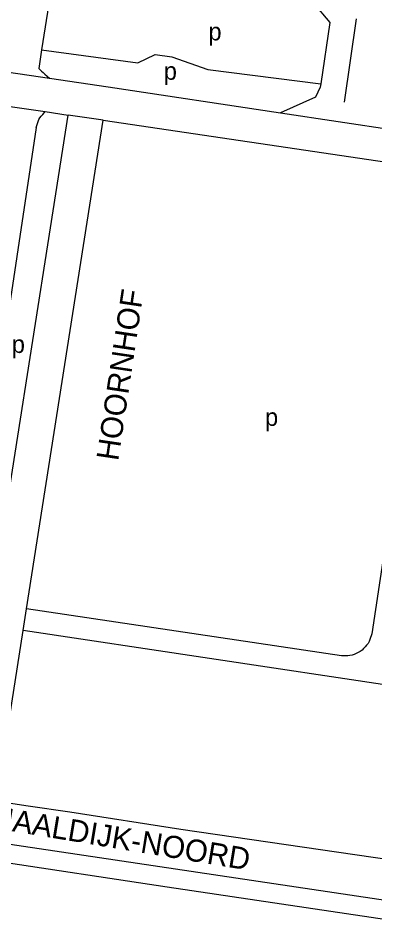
# Model space of a CAD drawing. Extents: x 163012 to 165277, y 382513 to 383987.
# Drawn here: x 164384.6 to 164465.3, y 382676.6 to 382881.6 of the extents above; entities that cross this region are included whole.
import ezdxf

# ---------------------------------------------------------------- set-up
doc = ezdxf.new("R2010")
doc.units = 0
for name, color, linetype in [('BLT_Basislijn', 7, 'Continuous'), ('BLT_Centroide', 7, 'Continuous'), ('BLT_Plantopo', 7, 'Continuous'), ('BLT_Straatnaam', 7, 'Continuous'), ('BLT_Vlakafsluiter', 7, 'Continuous')]:
    doc.layers.add(name, color=color, linetype=linetype)

msp = doc.modelspace()

# ---------------------------------------------------------------- linework, layer by layer
at = {"layer": 'BLT_Basislijn'}
for p, q in [((164392.25, 382889.36), (164389.95, 382874.34)), ((164458.44, 382862.52), (164461.2, 382881.36)), ((164389.95, 382874.34), (164389.32, 382870.16)), ((164391.7, 382867.95), (164404.97, 382865.96)), ((164404.97, 382865.96), (164444, 382860.1)), ((164382.84, 382861.53), (164390.75, 382860.37)), ((164378.59, 382748.98), (164395.93, 382859.55)), ((164403.85, 382858.43), (164395.93, 382859.55)), ((164388.68, 382856.77), (164373.54, 382755.8)), ((164386.5, 382747.79), (164403.85, 382858.43)), ((164403.85, 382858.43), (164478.77, 382847.33)), ((164385.73, 382742.85), (164386.5, 382747.79)), ((164386.9, 382703.1), (164379.66, 382704.17)), ((164396.29, 382701.71), (164386.9, 382703.1)), ((164472.71, 382676.64), (164418.34, 382684.73))]:
    msp.add_line(p, q, dxfattribs=at)
for points in [[(164444.48, 382885.94), (164451.46, 382884.91), (164455.16, 382880.56), (164453.07, 382866.68)], [(164389.95, 382874.34), (164411.69, 382871.44), (164415.6, 382873.28), (164419.4, 382872.82), (164427.52, 382869.94), (164453.07, 382866.68)], [(164389.32, 382870.16), (164389.5, 382869.91), (164389.89, 382869.57), (164390.27, 382869.23), (164390.65, 382868.88), (164391.7, 382867.95)], [(164453.07, 382866.68), (164452.95, 382865.89), (164451.89, 382863.65), (164444, 382860.1)], [(164388.68, 382856.77), (164388.84, 382857.22), (164389, 382857.66), (164389.15, 382858.11), (164389.31, 382858.56), (164389.51, 382858.99), (164389.86, 382859.37), (164390.2, 382859.75), (164390.75, 382860.37)], [(164390.75, 382860.37), (164395.93, 382859.55)], [(164379.66, 382704.17), (164385.73, 382742.85)], [(164187.08, 382723.68), (164473.3, 382680.95)], [(164476.83, 382689.72), (164421.44, 382697.77), (164396.29, 382701.71)], [(164418.34, 382684.73), (164378.41, 382690.74), (164338.48, 382696.76)]]:
    msp.add_lwpolyline(points, dxfattribs=at)
at = {"layer": 'BLT_Plantopo'}
for p, q in [((164479.77, 382843.11), (164464.62, 382742.14)), ((164457.8, 382737.1), (164386.5, 382747.79)), ((164486.46, 382727.74), (164385.73, 382742.85))]:
    msp.add_line(p, q, dxfattribs=at)
msp.add_lwpolyline([(164464.62, 382742.14), (164464.47, 382741.69), (164464.31, 382741.25), (164464.15, 382740.8), (164464, 382740.35), (164463.79, 382739.92), (164463.45, 382739.54), (164463.11, 382739.16), (164462.77, 382738.78), (164462.43, 382738.4), (164462.02, 382738.1), (164461.56, 382737.88), (164461.09, 382737.67), (164460.63, 382737.45), (164460.16, 382737.24), (164459.69, 382737.17), (164459.22, 382737.15), (164458.75, 382737.13), (164458.27, 382737.12), (164457.8, 382737.1)], dxfattribs=at)
at = {"layer": 'BLT_Vlakafsluiter'}
for p, q in [((164377.98, 382870), (164391.7, 382867.95)), ((164444, 382860.1), (164471.41, 382855.99))]:
    msp.add_line(p, q, dxfattribs=at)

# ---------------------------------------------------------------- texts
at = {"layer": 'BLT_Centroide'}
for p in [(164427.68, 382876.51), (164417.58, 382867.58), (164383.2, 382805.72), (164440.47, 382789.2)]:
    msp.add_text('p', height=4, dxfattribs=at).set_placement(p)
at = {"layer": 'BLT_Straatnaam'}
for s, height, rotation, p in [('HOORNHOF', 5, 81.473, (164407.26, 382781.13)), ('KANAALDIJK-NOORD', 4.9999, 350.5637, (164369.58, 382699.67))]:
    msp.add_text(s, height=height, rotation=rotation, dxfattribs=at).set_placement(p)

doc.saveas('drawing.dxf')
